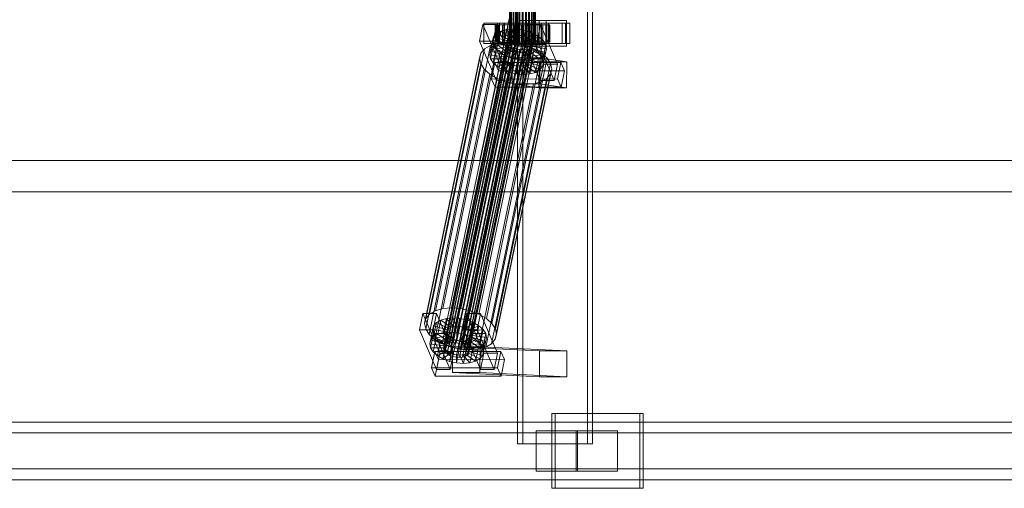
# Model space of a CAD drawing. Header units: millimetres. Extents: x -2233 to 65662, y -50530 to 6847.
# Tile 418 of 656: x 20713 to 21397, y -18456 to -18130. Entities that reach past the tile are written whole.
import ezdxf

# ---------------------------------------------------------------- set-up
doc = ezdxf.new("R2010")
doc.units = ezdxf.units.MM
doc.layers.add('superior_C02', color=7, linetype='Continuous', lineweight=0)

msp = doc.modelspace()

# ---------------------------------------------------------------- linework, layer by layer
at = {"layer": 'superior_C02'}
for p, q in [((21058.851, -17575), (21058.851, -18425)), ((21062.427, -18425), (21062.427, -17575)), ((21107.342, -18425), (21107.342, -17575)), ((21110.918, -17575), (21110.918, -18425)), ((21053.359, -18148), (21053.359, -17852)), ((21053.571, -18148), (21053.571, -17852)), ((21053.761, -18148), (21053.761, -17852)), ((21054.38, -18148), (21054.38, -17852)), ((21054.748, -18148), (21054.748, -17852)), ((21055.733, -18148), (21055.733, -17852)), ((21056.253, -18148), (21056.253, -17852)), ((21057.537, -18148), (21057.537, -17852)), ((21058.174, -18148), (21058.174, -17852)), ((21059.669, -18148), (21059.669, -17852)), ((21060.379, -18148), (21060.379, -17852)), ((21061.984, -18148), (21061.984, -17852)), ((21062.719, -18148), (21062.719, -17852)), ((21064.324, -18148), (21064.324, -17852)), ((21065.034, -18148), (21065.034, -17852)), ((21066.53, -18148), (21066.53, -17852)), ((21067.166, -18148), (21067.166, -17852)), ((21068.451, -18148), (21068.451, -17852)), ((21068.97, -18148), (21068.97, -17852)), ((21069.956, -18148), (21069.956, -17852)), ((21070.323, -18148), (21070.323, -17852)), ((21070.943, -17852), (21070.943, -18148)), ((21071.133, -18148), (21071.133, -17852)), ((21071.344, -18148), (21071.344, -17852)), ((21053.003, -18130), (21032.6, -18228.298)), ((21034.379, -18228.298), (21054.781, -18130)), ((21078.752, -18131), (21059.661, -18131)), ((21059.661, -18131), (21059.661, -18149)), ((21073.849, -18131), (21059.661, -18131)), ((21073.849, -18149), (21073.849, -18131)), ((21073.849, -18131), (21092.94, -18131)), ((21078.752, -18149), (21078.752, -18131)), ((21078.752, -18131), (21092.94, -18131)), ((21092.94, -18131), (21092.94, -18149)), ((21034.763, -18133.859), (21032.382, -18145.327)), ((21044.308, -18133.847), (21034.763, -18133.859)), ((21046.513, -18161.391), (21034.763, -18133.859)), ((21044.997, -18133), (21035.451, -18133)), ((21035.451, -18133), (21035.451, -18147)), ((21049.758, -18133), (21035.451, -18133)), ((21041.928, -18145.315), (21044.308, -18133.847)), ((21043.814, -18134), (21043.368, -18134)), ((21043.368, -18134), (21053.359, -18134)), ((21043.368, -18146), (21043.368, -18134)), ((21043.368, -18134), (21044.215, -18134)), ((21045.523, -18134), (21043.814, -18134)), ((21043.814, -18134), (21053.571, -18134)), ((21043.814, -18146), (21043.814, -18134)), ((21047.172, -18138.419), (21044.155, -18140.156)), ((21044.215, -18134), (21053.761, -18134)), ((21044.215, -18146), (21044.215, -18134)), ((21044.215, -18134), (21046.299, -18134)), ((21044.308, -18133.847), (21056.059, -18161.379)), ((21044.997, -18147), (21044.997, -18133)), ((21044.997, -18133), (21059.303, -18133)), ((21045.132, -18148.249), (21047.172, -18138.419)), ((21048.379, -18134), (21045.523, -18134)), ((21045.523, -18134), (21054.38, -18134)), ((21045.523, -18146), (21045.523, -18134)), ((21092.116, -18133), (21046.298, -18133)), ((21046.298, -18133), (21046.298, -18147)), ((21049.278, -18133), (21046.298, -18133)), ((21046.299, -18134), (21054.748, -18134)), ((21046.299, -18146), (21046.299, -18134)), ((21046.299, -18134), (21049.477, -18134)), ((21051.082, -18137.325), (21047.172, -18138.419)), ((21047.172, -18138.419), (21054.065, -18143.38)), ((21052.188, -18134), (21048.379, -18134)), ((21048.379, -18134), (21055.733, -18134)), ((21048.379, -18146), (21048.379, -18134)), ((21049.042, -18147.155), (21051.082, -18137.325)), ((21049.278, -18147), (21049.278, -18133)), ((21049.278, -18133), (21095.097, -18133)), ((21049.477, -18134), (21056.253, -18134)), ((21049.477, -18146), (21049.477, -18134)), ((21049.477, -18134), (21053.532, -18134)), ((21049.758, -18147), (21049.758, -18133)), ((21049.758, -18133), (21059.303, -18133)), ((21055.617, -18136.948), (21051.082, -18137.325)), ((21051.082, -18137.325), (21055.917, -18142.862)), ((21056.689, -18134), (21052.188, -18134)), ((21052.188, -18134), (21057.537, -18134)), ((21052.188, -18146), (21052.188, -18134)), ((21053.359, -18134), (21053.571, -18134)), ((21053.359, -18134), (21053.359, -18146)), ((21053.761, -18134), (21053.359, -18134)), ((21053.532, -18134), (21058.174, -18134)), ((21053.532, -18146), (21053.532, -18134)), ((21053.532, -18134), (21058.188, -18134)), ((21053.571, -18134), (21054.38, -18134)), ((21053.571, -18134), (21053.571, -18146)), ((21053.577, -18146.777), (21055.617, -18136.948)), ((21053.761, -18134), (21053.761, -18146)), ((21054.748, -18134), (21053.761, -18134)), ((21054.38, -18134), (21055.733, -18134)), ((21054.38, -18134), (21054.38, -18146)), ((21054.748, -18134), (21054.748, -18146)), ((21056.253, -18134), (21054.748, -18134)), ((21060.47, -18137.313), (21055.617, -18136.948)), ((21055.617, -18136.948), (21058.065, -18142.683)), ((21055.733, -18134), (21057.537, -18134)), ((21055.733, -18134), (21055.733, -18146)), ((21056.253, -18134), (21056.253, -18146)), ((21058.174, -18134), (21056.253, -18134)), ((21061.576, -18134), (21056.689, -18134)), ((21056.689, -18134), (21059.669, -18134)), ((21056.689, -18146), (21056.689, -18134)), ((21057.537, -18134), (21059.669, -18134)), ((21057.537, -18134), (21057.537, -18146)), ((21058.174, -18134), (21058.174, -18146)), ((21060.379, -18134), (21058.174, -18134)), ((21058.188, -18134), (21060.379, -18134)), ((21058.188, -18146), (21058.188, -18134)), ((21058.188, -18134), (21063.128, -18134)), ((21058.43, -18147.143), (21060.47, -18137.313)), ((21059.303, -18133), (21059.303, -18147)), ((21059.669, -18134), (21061.984, -18134)), ((21059.669, -18134), (21059.669, -18146)), ((21060.47, -18137.313), (21060.364, -18142.856)), ((21060.379, -18134), (21060.379, -18146)), ((21062.719, -18134), (21060.379, -18134)), ((21065.309, -18138.396), (21060.47, -18137.313)), ((21066.516, -18134), (21061.576, -18134)), ((21061.576, -18134), (21061.984, -18134)), ((21061.576, -18146), (21061.576, -18134)), ((21061.984, -18134), (21064.324, -18134)), ((21061.984, -18134), (21061.984, -18146)), ((21065.309, -18138.396), (21062.656, -18143.369)), ((21063.128, -18134), (21062.719, -18134)), ((21062.719, -18134), (21062.719, -18146)), ((21065.034, -18134), (21062.719, -18134)), ((21065.308, -18133.821), (21062.928, -18145.289)), ((21063.128, -18146), (21063.128, -18134)), ((21063.128, -18134), (21068.015, -18134)), ((21063.269, -18148.226), (21065.309, -18138.396)), ((21066.516, -18134), (21064.324, -18134)), ((21064.324, -18134), (21066.53, -18134)), ((21064.324, -18134), (21064.324, -18146)), ((21068.015, -18134), (21065.034, -18134)), ((21065.034, -18134), (21065.034, -18146)), ((21067.166, -18134), (21065.034, -18134)), ((21074.854, -18133.809), (21065.308, -18133.821)), ((21077.059, -18161.353), (21065.308, -18133.821)), ((21069.804, -18140.123), (21065.309, -18138.396)), ((21075.542, -18133), (21065.997, -18133)), ((21065.997, -18133), (21065.997, -18147)), ((21080.303, -18133), (21065.997, -18133)), ((21071.172, -18134), (21066.516, -18134)), ((21066.516, -18146), (21066.516, -18134)), ((21071.172, -18134), (21066.53, -18134)), ((21066.53, -18134), (21068.451, -18134)), ((21066.53, -18134), (21066.53, -18146)), ((21072.516, -18134), (21067.166, -18134)), ((21067.166, -18134), (21067.166, -18146)), ((21068.97, -18134), (21067.166, -18134)), ((21068.015, -18146), (21068.015, -18134)), ((21068.015, -18134), (21072.516, -18134)), ((21075.227, -18134), (21068.451, -18134)), ((21068.451, -18134), (21069.956, -18134)), ((21068.451, -18134), (21068.451, -18146)), ((21076.324, -18134), (21068.97, -18134)), ((21068.97, -18134), (21068.97, -18146)), ((21070.323, -18134), (21068.97, -18134)), ((21078.405, -18134), (21069.956, -18134)), ((21069.956, -18134), (21070.943, -18134)), ((21069.956, -18134), (21069.956, -18146)), ((21079.181, -18134), (21070.323, -18134)), ((21070.323, -18134), (21070.323, -18146)), ((21071.133, -18134), (21070.323, -18134)), ((21070.943, -18134), (21080.488, -18134)), ((21070.943, -18146), (21070.943, -18134)), ((21070.943, -18134), (21071.344, -18134)), ((21080.89, -18134), (21071.133, -18134)), ((21071.133, -18134), (21071.133, -18146)), ((21071.344, -18134), (21071.133, -18134)), ((21075.227, -18134), (21071.172, -18134)), ((21071.172, -18146), (21071.172, -18134)), ((21081.336, -18134), (21071.344, -18134)), ((21071.344, -18134), (21071.344, -18146)), ((21072.473, -18145.277), (21074.854, -18133.809)), ((21072.516, -18146), (21072.516, -18134)), ((21072.516, -18134), (21076.324, -18134)), ((21074.854, -18133.809), (21086.604, -18161.341)), ((21078.405, -18134), (21075.227, -18134)), ((21075.227, -18146), (21075.227, -18134)), ((21075.542, -18147), (21075.542, -18133)), ((21075.542, -18133), (21089.849, -18133)), ((21076.324, -18146), (21076.324, -18134)), ((21076.324, -18134), (21079.181, -18134)), ((21080.488, -18134), (21078.405, -18134)), ((21078.405, -18146), (21078.405, -18134)), ((21079.181, -18146), (21079.181, -18134)), ((21079.181, -18134), (21080.89, -18134)), ((21080.303, -18147), (21080.303, -18133)), ((21080.303, -18133), (21089.849, -18133)), ((21080.488, -18134), (21080.488, -18146)), ((21081.336, -18134), (21080.488, -18134)), ((21080.89, -18146), (21080.89, -18134)), ((21080.89, -18134), (21081.336, -18134)), ((21081.336, -18146), (21081.336, -18134)), ((21089.849, -18133), (21089.849, -18147)), ((21092.116, -18147), (21092.116, -18133)), ((21092.116, -18133), (21095.097, -18133)), ((21095.097, -18133), (21095.097, -18147)), ((21007.365, -18358.68), (21051.74, -18144.881)), ((21007.692, -18357.434), (21052.067, -18143.635)), ((21008.601, -18356.363), (21052.976, -18142.565)), ((21010.03, -18355.541), (21054.405, -18141.742)), ((21011.882, -18355.022), (21056.257, -18141.224)), ((21014.03, -18354.844), (21058.405, -18141.045)), ((21016.329, -18355.017), (21060.704, -18141.218)), ((21018.621, -18355.53), (21062.996, -18141.731)), ((21020.75, -18356.348), (21065.126, -18142.549)), ((21022.572, -18357.415), (21066.947, -18143.617)), ((21023.961, -18358.659), (21068.337, -18144.861)), ((21032.382, -18145.327), (21041.928, -18145.315)), ((21032.382, -18145.327), (21044.133, -18172.859)), ((21039.506, -18154.877), (21041.546, -18145.047)), ((21040.196, -18152.246), (21042.236, -18142.416)), ((21042.236, -18142.416), (21041.546, -18145.047)), ((21041.546, -18145.047), (21051.4, -18146.52)), ((21041.546, -18145.047), (21042.132, -18147.868)), ((21053.678, -18172.847), (21041.928, -18145.315)), ((21042.115, -18149.985), (21044.155, -18140.156)), ((21044.155, -18140.156), (21042.236, -18142.416)), ((21042.236, -18142.416), (21051.727, -18145.274)), ((21053.359, -18146), (21043.368, -18146)), ((21043.368, -18146), (21043.814, -18146)), ((21044.215, -18146), (21043.368, -18146)), ((21053.571, -18146), (21043.814, -18146)), ((21043.814, -18146), (21045.523, -18146)), ((21044.155, -18140.156), (21052.636, -18144.203)), ((21053.761, -18146), (21044.215, -18146)), ((21046.299, -18146), (21044.215, -18146)), ((21054.38, -18146), (21045.523, -18146)), ((21045.523, -18146), (21048.379, -18146)), ((21054.748, -18146), (21046.299, -18146)), ((21049.477, -18146), (21046.299, -18146)), ((21055.733, -18146), (21048.379, -18146)), ((21048.379, -18146), (21052.188, -18146)), ((21056.253, -18146), (21049.477, -18146)), ((21053.532, -18146), (21049.477, -18146)), ((21051.727, -18145.274), (21049.687, -18155.103)), ((21052.636, -18144.203), (21050.596, -18154.033)), ((21051.4, -18146.52), (21051.727, -18145.274)), ((21051.727, -18145.274), (21052.636, -18144.203)), ((21052.067, -18143.635), (21051.74, -18144.881)), ((21051.74, -18144.881), (21052.018, -18146.218)), ((21054.065, -18143.38), (21052.025, -18153.21)), ((21052.976, -18142.565), (21052.067, -18143.635)), ((21057.537, -18146), (21052.188, -18146)), ((21052.188, -18146), (21056.689, -18146)), ((21052.636, -18144.203), (21054.065, -18143.38)), ((21054.405, -18141.742), (21052.976, -18142.565)), ((21053.571, -18146), (21053.359, -18146)), ((21053.359, -18146), (21053.761, -18146)), ((21058.174, -18146), (21053.532, -18146)), ((21058.188, -18146), (21053.532, -18146)), ((21054.38, -18146), (21053.571, -18146)), ((21053.761, -18146), (21054.748, -18146)), ((21055.917, -18142.862), (21053.877, -18152.692)), ((21054.065, -18143.38), (21055.917, -18142.862)), ((21055.733, -18146), (21054.38, -18146)), ((21056.257, -18141.224), (21054.405, -18141.742)), ((21054.748, -18146), (21056.253, -18146)), ((21057.537, -18146), (21055.733, -18146)), ((21055.917, -18142.862), (21058.065, -18142.683)), ((21058.065, -18142.683), (21056.025, -18152.513)), ((21056.253, -18146), (21058.174, -18146)), ((21058.405, -18141.045), (21056.257, -18141.224)), ((21059.669, -18146), (21056.689, -18146)), ((21056.689, -18146), (21061.576, -18146)), ((21059.669, -18146), (21057.537, -18146)), ((21058.065, -18142.683), (21060.364, -18142.856)), ((21058.174, -18146), (21060.379, -18146)), ((21060.379, -18146), (21058.188, -18146)), ((21063.128, -18146), (21058.188, -18146)), ((21060.364, -18142.856), (21058.324, -18152.686)), ((21060.704, -18141.218), (21058.405, -18141.045)), ((21061.984, -18146), (21059.669, -18146)), ((21060.364, -18142.856), (21062.656, -18143.369)), ((21060.379, -18146), (21062.719, -18146)), ((21062.656, -18143.369), (21060.616, -18153.199)), ((21062.996, -18141.731), (21060.704, -18141.218)), ((21061.984, -18146), (21061.576, -18146)), ((21061.576, -18146), (21066.516, -18146)), ((21064.324, -18146), (21061.984, -18146)), ((21062.656, -18143.369), (21064.785, -18144.188)), ((21062.719, -18146), (21063.128, -18146)), ((21062.719, -18146), (21065.034, -18146)), ((21064.785, -18144.188), (21062.745, -18154.017)), ((21062.928, -18145.289), (21072.473, -18145.277)), ((21062.928, -18145.289), (21074.679, -18172.821)), ((21065.126, -18142.549), (21062.996, -18141.731)), ((21068.015, -18146), (21063.128, -18146)), ((21066.53, -18146), (21064.324, -18146)), ((21064.324, -18146), (21066.516, -18146)), ((21066.607, -18145.255), (21064.567, -18155.085)), ((21069.804, -18140.123), (21064.785, -18144.188)), ((21064.785, -18144.188), (21066.607, -18145.255)), ((21065.034, -18146), (21068.015, -18146)), ((21065.034, -18146), (21067.166, -18146)), ((21066.947, -18143.617), (21065.126, -18142.549)), ((21066.516, -18146), (21071.172, -18146)), ((21068.451, -18146), (21066.53, -18146)), ((21066.53, -18146), (21071.172, -18146)), ((21073.65, -18142.377), (21066.607, -18145.255)), ((21066.607, -18145.255), (21067.997, -18146.499)), ((21068.337, -18144.861), (21066.947, -18143.617)), ((21067.166, -18146), (21072.516, -18146)), ((21067.166, -18146), (21068.97, -18146)), ((21067.764, -18149.953), (21069.804, -18140.123)), ((21076.583, -18145.003), (21067.997, -18146.499)), ((21072.516, -18146), (21068.015, -18146)), ((21069.2, -18146.196), (21068.337, -18144.861)), ((21069.956, -18146), (21068.451, -18146)), ((21068.451, -18146), (21075.227, -18146)), ((21068.97, -18146), (21076.324, -18146)), ((21068.97, -18146), (21070.323, -18146)), ((21073.65, -18142.377), (21069.804, -18140.123)), ((21070.943, -18146), (21069.956, -18146)), ((21069.956, -18146), (21078.405, -18146)), ((21070.323, -18146), (21079.181, -18146)), ((21070.323, -18146), (21071.133, -18146)), ((21080.488, -18146), (21070.943, -18146)), ((21071.344, -18146), (21070.943, -18146)), ((21071.133, -18146), (21080.89, -18146)), ((21071.133, -18146), (21071.344, -18146)), ((21071.172, -18146), (21075.227, -18146)), ((21071.344, -18146), (21081.336, -18146)), ((21071.609, -18152.207), (21073.65, -18142.377)), ((21084.224, -18172.809), (21072.473, -18145.277)), ((21076.324, -18146), (21072.516, -18146)), ((21076.583, -18145.003), (21073.65, -18142.377)), ((21074.543, -18154.833), (21076.583, -18145.003)), ((21075.227, -18146), (21078.405, -18146)), ((21079.181, -18146), (21076.324, -18146)), ((21078.405, -18147.823), (21076.583, -18145.003)), ((21078.405, -18146), (21080.488, -18146)), ((21080.89, -18146), (21079.181, -18146)), ((21080.488, -18146), (21081.336, -18146)), ((21081.336, -18146), (21080.89, -18146)), ((20997.753, -18334.981), (21036.007, -18150.672)), ((21001.786, -18332.659), (21040.041, -18148.35)), ((21007.012, -18331.197), (21045.267, -18146.887)), ((21007.642, -18360.017), (21052.018, -18146.218)), ((21008.505, -18361.352), (21052.881, -18147.554)), ((21009.895, -18362.596), (21054.27, -18148.798)), ((21011.716, -18363.664), (21056.092, -18149.865)), ((21013.076, -18330.692), (21051.33, -18146.383)), ((21013.846, -18364.482), (21058.221, -18150.683)), ((21016.138, -18364.995), (21060.513, -18151.196)), ((21018.436, -18365.168), (21062.812, -18151.369)), ((21019.563, -18331.181), (21057.817, -18146.872)), ((21020.585, -18364.989), (21064.96, -18151.191)), ((21022.437, -18364.471), (21066.812, -18150.672)), ((21023.866, -18363.648), (21068.241, -18149.85)), ((21024.775, -18362.578), (21069.15, -18148.779)), ((21069.2, -18146.196), (21024.824, -18359.995)), ((21025.102, -18361.332), (21069.477, -18147.533)), ((21026.031, -18332.629), (21064.286, -18148.32)), ((21032.041, -18334.938), (21070.296, -18150.629)), ((21036.007, -18150.672), (21033.442, -18153.694)), ((21035.451, -18147), (21044.997, -18147)), ((21035.451, -18147), (21049.758, -18147)), ((21040.041, -18148.35), (21036.007, -18150.672)), ((21039.506, -18154.877), (21040.196, -18152.246)), ((21045.267, -18146.887), (21040.041, -18148.35)), ((21040.092, -18157.698), (21042.132, -18147.868)), ((21040.196, -18152.246), (21042.115, -18149.985)), ((21049.687, -18155.103), (21040.196, -18152.246)), ((21041.914, -18160.518), (21043.954, -18150.688)), ((21042.115, -18149.985), (21045.132, -18148.249)), ((21050.596, -18154.033), (21042.115, -18149.985)), ((21042.132, -18147.868), (21051.678, -18147.856)), ((21042.132, -18147.868), (21043.954, -18150.688)), ((21043.954, -18150.688), (21052.541, -18149.192)), ((21043.954, -18150.688), (21046.888, -18153.314)), ((21059.303, -18147), (21044.997, -18147)), ((21045.132, -18148.249), (21049.042, -18147.155)), ((21052.025, -18153.21), (21045.132, -18148.249)), ((21051.33, -18146.383), (21045.267, -18146.887)), ((21046.298, -18147), (21092.116, -18147)), ((21046.298, -18147), (21049.278, -18147)), ((21046.888, -18153.314), (21053.93, -18150.436)), ((21049.042, -18147.155), (21053.577, -18146.777)), ((21053.877, -18152.692), (21049.042, -18147.155)), ((21095.097, -18147), (21049.278, -18147)), ((21051.4, -18146.52), (21049.36, -18156.35)), ((21051.678, -18147.856), (21049.637, -18157.686)), ((21059.303, -18147), (21049.758, -18147)), ((21052.541, -18149.192), (21050.5, -18159.022)), ((21050.733, -18155.567), (21055.752, -18151.503)), ((21057.817, -18146.872), (21051.33, -18146.383)), ((21051.678, -18147.856), (21051.4, -18146.52)), ((21052.541, -18149.192), (21051.678, -18147.856)), ((21053.93, -18150.436), (21051.89, -18160.266)), ((21052.018, -18146.218), (21052.881, -18147.554)), ((21053.877, -18152.692), (21052.025, -18153.21)), ((21053.93, -18150.436), (21052.541, -18149.192)), ((21052.881, -18147.554), (21054.27, -18148.798)), ((21053.761, -18148), (21053.359, -18148)), ((21053.359, -18148), (21053.571, -18148)), ((21053.571, -18148), (21054.38, -18148)), ((21056.025, -18152.513), (21053.577, -18146.777)), ((21053.577, -18146.777), (21058.43, -18147.143)), ((21055.752, -18151.503), (21053.712, -18161.333)), ((21054.748, -18148), (21053.761, -18148)), ((21056.025, -18152.513), (21053.877, -18152.692)), ((21055.752, -18151.503), (21053.93, -18150.436)), ((21054.27, -18148.798), (21056.092, -18149.865)), ((21054.38, -18148), (21055.733, -18148)), ((21056.253, -18148), (21054.748, -18148)), ((21055.229, -18157.295), (21057.881, -18152.321)), ((21055.733, -18148), (21057.537, -18148)), ((21057.881, -18152.321), (21055.752, -18151.503)), ((21057.881, -18152.321), (21055.841, -18162.151)), ((21058.324, -18152.686), (21056.025, -18152.513)), ((21056.092, -18149.865), (21058.221, -18150.683)), ((21058.174, -18148), (21056.253, -18148)), ((21057.537, -18148), (21059.669, -18148)), ((21064.286, -18148.32), (21057.817, -18146.872)), ((21060.173, -18152.835), (21057.881, -18152.321)), ((21060.173, -18152.835), (21058.133, -18162.664)), ((21060.379, -18148), (21058.174, -18148)), ((21058.221, -18150.683), (21060.513, -18151.196)), ((21058.324, -18152.686), (21058.43, -18147.143)), ((21060.616, -18153.199), (21058.324, -18152.686)), ((21058.43, -18147.143), (21063.269, -18148.226)), ((21059.661, -18149), (21078.752, -18149)), ((21073.849, -18149), (21059.661, -18149)), ((21059.669, -18148), (21061.984, -18148)), ((21060.067, -18158.378), (21060.173, -18152.835)), ((21062.472, -18153.008), (21060.173, -18152.835)), ((21062.719, -18148), (21060.379, -18148)), ((21060.513, -18151.196), (21062.812, -18151.369)), ((21060.616, -18153.199), (21063.269, -18148.226)), ((21061.984, -18148), (21064.324, -18148)), ((21064.62, -18152.829), (21062.472, -18153.008)), ((21064.62, -18152.829), (21062.58, -18162.659)), ((21065.034, -18148), (21062.719, -18148)), ((21062.745, -18154.017), (21067.764, -18149.953)), ((21062.812, -18151.369), (21064.96, -18151.191)), ((21063.269, -18148.226), (21067.764, -18149.953)), ((21070.296, -18150.629), (21064.286, -18148.32)), ((21064.324, -18148), (21066.53, -18148)), ((21066.472, -18152.311), (21064.432, -18162.14)), ((21064.567, -18155.085), (21071.609, -18152.207)), ((21066.472, -18152.311), (21064.62, -18152.829)), ((21069.456, -18158.366), (21064.62, -18152.829)), ((21064.96, -18151.191), (21066.812, -18150.672)), ((21067.166, -18148), (21065.034, -18148)), ((21067.901, -18151.488), (21065.861, -18161.318)), ((21067.997, -18146.499), (21065.956, -18156.329)), ((21065.997, -18147), (21075.542, -18147)), ((21065.997, -18147), (21080.303, -18147)), ((21067.901, -18151.488), (21066.472, -18152.311)), ((21073.365, -18157.272), (21066.472, -18152.311)), ((21066.53, -18148), (21068.451, -18148)), ((21068.81, -18150.417), (21066.77, -18160.247)), ((21066.812, -18150.672), (21068.241, -18149.85)), ((21066.819, -18157.665), (21068.86, -18147.835)), ((21069.137, -18149.171), (21067.097, -18159.001)), ((21068.97, -18148), (21067.166, -18148)), ((21067.764, -18149.953), (21071.609, -18152.207)), ((21068.81, -18150.417), (21067.901, -18151.488)), ((21076.382, -18155.535), (21067.901, -18151.488)), ((21067.997, -18146.499), (21068.86, -18147.835)), ((21068.241, -18149.85), (21069.15, -18148.779)), ((21068.451, -18148), (21069.956, -18148)), ((21069.137, -18149.171), (21068.81, -18150.417)), ((21078.301, -18153.275), (21068.81, -18150.417)), ((21068.86, -18147.835), (21078.405, -18147.823)), ((21068.86, -18147.835), (21069.137, -18149.171)), ((21070.323, -18148), (21068.97, -18148)), ((21078.991, -18150.644), (21069.137, -18149.171)), ((21069.15, -18148.779), (21069.477, -18147.533)), ((21069.477, -18147.533), (21069.2, -18146.196)), ((21069.956, -18148), (21070.943, -18148)), ((21075.437, -18153.641), (21070.296, -18150.629)), ((21071.133, -18148), (21070.323, -18148)), ((21070.943, -18148), (21071.344, -18148)), ((21071.344, -18148), (21071.133, -18148)), ((21071.609, -18152.207), (21074.543, -18154.833)), ((21092.94, -18149), (21073.849, -18149)), ((21089.849, -18147), (21075.542, -18147)), ((21078.405, -18147.823), (21076.365, -18157.653)), ((21076.951, -18160.474), (21078.991, -18150.644)), ((21078.301, -18153.275), (21078.991, -18150.644)), ((21078.991, -18150.644), (21078.405, -18147.823)), ((21092.94, -18149), (21078.752, -18149)), ((21089.849, -18147), (21080.303, -18147)), ((21095.097, -18147), (21092.116, -18147)), ((20994.265, -18341.52), (21032.52, -18157.211)), ((20995.187, -18338.003), (21033.442, -18153.694)), ((21033.442, -18153.694), (21032.52, -18157.211)), ((21032.52, -18157.211), (21033.303, -18160.982)), ((21037.182, -18337.95), (21075.437, -18153.641)), ((21049.36, -18156.35), (21039.506, -18154.877)), ((21040.092, -18157.698), (21039.506, -18154.877)), ((21049.637, -18157.686), (21040.092, -18157.698)), ((21041.914, -18160.518), (21040.092, -18157.698)), ((21041.104, -18341.461), (21079.358, -18157.152)), ((21050.5, -18159.022), (21041.914, -18160.518)), ((21044.847, -18163.144), (21046.888, -18153.314)), ((21046.888, -18153.314), (21050.733, -18155.567)), ((21048.693, -18165.397), (21050.733, -18155.567)), ((21049.687, -18155.103), (21049.36, -18156.35)), ((21049.36, -18156.35), (21049.637, -18157.686)), ((21049.637, -18157.686), (21050.5, -18159.022)), ((21050.596, -18154.033), (21049.687, -18155.103)), ((21050.5, -18159.022), (21051.89, -18160.266)), ((21052.025, -18153.21), (21050.596, -18154.033)), ((21050.733, -18155.567), (21055.229, -18157.295)), ((21053.188, -18167.125), (21055.229, -18157.295)), ((21055.458, -18156.962), (21055.21, -18174.943)), ((21055.229, -18157.295), (21060.067, -18158.378)), ((21074.548, -18156.962), (21055.458, -18156.962)), ((21073.966, -18159.83), (21055.458, -18156.962)), ((21058.027, -18168.208), (21060.067, -18158.378)), ((21060.067, -18158.378), (21064.92, -18158.743)), ((21062.472, -18153.008), (21060.432, -18162.837)), ((21062.745, -18154.017), (21060.616, -18153.199)), ((21064.92, -18158.743), (21062.472, -18153.008)), ((21064.567, -18155.085), (21062.745, -18154.017)), ((21062.88, -18168.573), (21064.92, -18158.743)), ((21065.956, -18156.329), (21064.567, -18155.085)), ((21064.92, -18158.743), (21069.456, -18158.366)), ((21065.956, -18156.329), (21074.543, -18154.833)), ((21066.819, -18157.665), (21065.956, -18156.329)), ((21066.77, -18160.247), (21067.097, -18159.001)), ((21076.365, -18157.653), (21066.819, -18157.665)), ((21067.097, -18159.001), (21066.819, -18157.665)), ((21067.097, -18159.001), (21076.951, -18160.474)), ((21067.415, -18168.196), (21069.456, -18158.366)), ((21069.456, -18158.366), (21073.365, -18157.272)), ((21071.325, -18167.102), (21073.365, -18157.272)), ((21073.365, -18157.272), (21076.382, -18155.535)), ((21074.301, -18174.943), (21074.548, -18156.962)), ((21074.342, -18165.365), (21076.382, -18155.535)), ((21074.543, -18154.833), (21076.365, -18157.653)), ((21074.548, -18156.962), (21093.057, -18159.83)), ((21079.358, -18157.152), (21075.437, -18153.641)), ((21076.261, -18163.105), (21078.301, -18153.275)), ((21076.365, -18157.653), (21076.951, -18160.474)), ((21076.382, -18155.535), (21078.301, -18153.275)), ((21081.794, -18160.922), (21079.358, -18157.152)), ((20995.048, -18345.291), (21033.303, -18160.982)), ((20997.484, -18349.061), (21035.738, -18164.752)), ((21033.303, -18160.982), (21035.738, -18164.752)), ((21035.738, -18164.752), (21039.66, -18168.263)), ((21043.16, -18160.247), (21040.78, -18171.715)), ((21044.847, -18163.144), (21041.914, -18160.518)), ((21088.978, -18160.19), (21043.16, -18160.247)), ((21045.608, -18165.983), (21043.16, -18160.247)), ((21043.228, -18177.451), (21045.608, -18165.983)), ((21081.794, -18160.922), (21043.539, -18345.231)), ((21044.133, -18172.859), (21046.513, -18161.391)), ((21044.322, -18349.002), (21082.577, -18164.693)), ((21051.89, -18160.266), (21044.847, -18163.144)), ((21048.693, -18165.397), (21044.847, -18163.144)), ((21045.608, -18165.983), (21091.426, -18165.926)), ((21046.513, -18161.391), (21056.059, -18161.379)), ((21053.712, -18161.333), (21048.693, -18165.397)), ((21053.188, -18167.125), (21048.693, -18165.397)), ((21051.89, -18160.266), (21053.712, -18161.333)), ((21055.841, -18162.151), (21053.188, -18167.125)), ((21056.059, -18161.379), (21053.678, -18172.847)), ((21053.712, -18161.333), (21055.841, -18162.151)), ((21055.841, -18162.151), (21058.133, -18162.664)), ((21058.133, -18162.664), (21058.027, -18168.208)), ((21058.133, -18162.664), (21060.432, -18162.837)), ((21060.432, -18162.837), (21062.58, -18162.659)), ((21060.432, -18162.837), (21062.88, -18168.573)), ((21062.58, -18162.659), (21064.432, -18162.14)), ((21062.58, -18162.659), (21067.415, -18168.196)), ((21064.432, -18162.14), (21065.861, -18161.318)), ((21064.432, -18162.14), (21071.325, -18167.102)), ((21065.861, -18161.318), (21066.77, -18160.247)), ((21065.861, -18161.318), (21074.342, -18165.365)), ((21066.77, -18160.247), (21076.261, -18163.105)), ((21074.342, -18165.365), (21071.325, -18167.102)), ((21073.719, -18177.811), (21073.966, -18159.83)), ((21073.966, -18159.83), (21093.057, -18159.83)), ((21076.261, -18163.105), (21074.342, -18165.365)), ((21074.679, -18172.821), (21077.059, -18161.353)), ((21076.951, -18160.474), (21076.261, -18163.105)), ((21077.059, -18161.353), (21086.604, -18161.341)), ((21081.655, -18168.21), (21082.577, -18164.693)), ((21082.577, -18164.693), (21081.794, -18160.922)), ((21086.604, -18161.341), (21084.224, -18172.809)), ((21086.598, -18171.658), (21088.978, -18160.19)), ((21088.978, -18160.19), (21091.426, -18165.926)), ((21091.426, -18165.926), (21089.046, -18177.394)), ((21093.057, -18159.83), (21092.81, -18177.811)), ((21001.405, -18352.572), (21039.66, -18168.263)), ((21006.546, -18355.584), (21044.801, -18171.275)), ((21039.66, -18168.263), (21044.801, -18171.275)), ((21040.78, -18171.715), (21086.598, -18171.658)), ((21040.78, -18171.715), (21043.228, -18177.451)), ((21040.835, -18355.541), (21079.089, -18171.232)), ((21043.4, -18352.519), (21081.655, -18168.21)), ((21053.678, -18172.847), (21044.133, -18172.859)), ((21044.801, -18171.275), (21050.811, -18173.584)), ((21058.027, -18168.208), (21053.188, -18167.125)), ((21062.88, -18168.573), (21058.027, -18168.208)), ((21067.415, -18168.196), (21062.88, -18168.573)), ((21071.325, -18167.102), (21067.415, -18168.196)), ((21084.224, -18172.809), (21074.679, -18172.821)), ((21075.056, -18173.554), (21079.089, -18171.232)), ((21079.089, -18171.232), (21081.655, -18168.21)), ((21089.046, -18177.394), (21086.598, -18171.658)), ((21012.556, -18357.893), (21050.811, -18173.584)), ((21019.025, -18359.341), (21057.279, -18175.032)), ((21025.512, -18359.83), (21063.766, -18175.521)), ((21031.575, -18359.326), (21069.83, -18175.016)), ((21036.801, -18357.863), (21075.056, -18173.554)), ((21089.046, -18177.394), (21043.228, -18177.451)), ((21050.811, -18173.584), (21057.279, -18175.032)), ((21055.21, -18174.943), (21074.301, -18174.943)), ((21073.719, -18177.811), (21055.21, -18174.943)), ((21057.279, -18175.032), (21063.766, -18175.521)), ((21063.766, -18175.521), (21069.83, -18175.016)), ((21069.83, -18175.016), (21075.056, -18173.554)), ((21092.81, -18177.811), (21073.719, -18177.811)), ((21092.81, -18177.811), (21074.301, -18174.943)), ((21032.6, -18228.298), (20096.643, -18228.298)), ((20098.422, -18228.298), (21034.379, -18228.298)), ((21032.6, -18228.298), (21034.379, -18228.298)), ((21968.557, -18228.298), (21032.6, -18228.298)), ((21034.379, -18228.298), (21970.336, -18228.298)), ((24634.01, -18250), (15575.415, -18250)), ((15576.913, -18250), (24635.508, -18250)), ((21007.012, -18331.197), (21013.076, -18330.692)), ((21013.076, -18330.692), (21019.563, -18331.181)), ((20993.108, -18334.551), (20990.727, -18346.02)), ((21002.653, -18334.539), (20993.108, -18334.551)), ((21004.858, -18362.083), (20993.108, -18334.551)), ((20995.187, -18338.003), (20997.753, -18334.981)), ((20997.753, -18334.981), (21001.786, -18332.659)), ((21000.273, -18346.008), (21002.653, -18334.539)), ((21001.786, -18332.659), (21007.012, -18331.197)), ((21002.653, -18334.539), (21014.404, -18362.071)), ((21019.563, -18331.181), (21026.031, -18332.629)), ((21023.653, -18334.513), (21021.273, -18345.981)), ((21033.199, -18334.501), (21023.653, -18334.513)), ((21035.404, -18362.045), (21023.653, -18334.513)), ((21026.031, -18332.629), (21032.041, -18334.938)), ((21030.818, -18345.969), (21033.199, -18334.501)), ((21032.041, -18334.938), (21037.182, -18337.95)), ((21033.199, -18334.501), (21044.949, -18362.033)), ((20994.265, -18341.52), (20995.187, -18338.003)), ((20995.048, -18345.291), (20994.265, -18341.52)), ((20998.541, -18352.938), (21000.581, -18343.108)), ((21000.581, -18343.108), (20999.891, -18345.739)), ((21000.46, -18350.678), (21002.5, -18340.848)), ((21002.5, -18340.848), (21000.581, -18343.108)), ((21000.581, -18343.108), (21010.072, -18345.966)), ((21005.517, -18339.111), (21002.5, -18340.848)), ((21002.5, -18340.848), (21010.981, -18344.895)), ((21003.477, -18348.941), (21005.517, -18339.111)), ((21009.427, -18338.017), (21005.517, -18339.111)), ((21005.517, -18339.111), (21012.41, -18344.073)), ((21007.386, -18347.847), (21009.427, -18338.017)), ((21013.962, -18337.64), (21009.427, -18338.017)), ((21009.427, -18338.017), (21014.262, -18343.554)), ((21012.41, -18344.073), (21010.37, -18353.902)), ((21010.981, -18344.895), (21012.41, -18344.073)), ((21011.922, -18347.47), (21013.962, -18337.64)), ((21014.262, -18343.554), (21012.222, -18353.384)), ((21012.41, -18344.073), (21014.262, -18343.554)), ((21018.815, -18338.005), (21013.962, -18337.64)), ((21013.962, -18337.64), (21016.41, -18343.376)), ((21014.262, -18343.554), (21016.41, -18343.376)), ((21016.41, -18343.376), (21014.37, -18353.205)), ((21016.41, -18343.376), (21018.709, -18343.549)), ((21018.709, -18343.549), (21016.669, -18353.378)), ((21016.775, -18347.835), (21018.815, -18338.005)), ((21018.815, -18338.005), (21018.709, -18343.549)), ((21018.709, -18343.549), (21021.001, -18344.062)), ((21023.654, -18339.088), (21018.815, -18338.005)), ((21021.001, -18344.062), (21018.961, -18353.892)), ((21023.654, -18339.088), (21021.001, -18344.062)), ((21021.001, -18344.062), (21023.13, -18344.88)), ((21021.613, -18348.918), (21023.654, -18339.088)), ((21028.149, -18340.816), (21023.13, -18344.88)), ((21028.149, -18340.816), (21023.654, -18339.088)), ((21031.995, -18343.069), (21024.952, -18345.947)), ((21026.109, -18350.645), (21028.149, -18340.816)), ((21031.995, -18343.069), (21028.149, -18340.816)), ((21029.954, -18352.899), (21031.995, -18343.069)), ((21034.928, -18345.695), (21031.995, -18343.069)), ((21037.182, -18337.95), (21041.104, -18341.461)), ((21041.104, -18341.461), (21043.539, -18345.231)), ((20990.727, -18346.02), (21000.273, -18346.008)), ((20990.727, -18346.02), (21002.478, -18373.551)), ((20997.484, -18349.061), (20995.048, -18345.291)), ((21001.405, -18352.572), (20997.484, -18349.061)), ((20997.851, -18355.569), (20999.891, -18345.739)), ((20998.437, -18358.39), (21000.477, -18348.56)), ((20998.541, -18352.938), (21000.46, -18350.678)), ((20999.891, -18345.739), (21009.745, -18347.212)), ((20999.891, -18345.739), (21000.477, -18348.56)), ((21012.023, -18373.539), (21000.273, -18346.008)), ((21000.46, -18350.678), (21003.477, -18348.941)), ((21008.941, -18354.725), (21000.46, -18350.678)), ((21000.477, -18348.56), (21010.023, -18348.548)), ((21000.477, -18348.56), (21002.299, -18351.38)), ((21002.299, -18351.38), (21010.886, -18349.884)), ((21003.477, -18348.941), (21007.386, -18347.847)), ((21010.37, -18353.902), (21003.477, -18348.941)), ((21005.233, -18354.006), (21012.275, -18351.128)), ((21007.386, -18347.847), (21011.922, -18347.47)), ((21012.222, -18353.384), (21007.386, -18347.847)), ((21009.745, -18347.212), (21007.705, -18357.042)), ((21010.023, -18348.548), (21007.982, -18358.378)), ((21010.072, -18345.966), (21008.032, -18355.796)), ((21010.886, -18349.884), (21008.845, -18359.714)), ((21010.981, -18344.895), (21008.941, -18354.725)), ((21009.745, -18347.212), (21010.072, -18345.966)), ((21010.023, -18348.548), (21009.745, -18347.212)), ((21010.886, -18349.884), (21010.023, -18348.548)), ((21010.072, -18345.966), (21010.981, -18344.895)), ((21012.275, -18351.128), (21010.235, -18360.958)), ((21012.275, -18351.128), (21010.886, -18349.884)), ((21014.37, -18353.205), (21011.922, -18347.47)), ((21011.922, -18347.47), (21016.775, -18347.835)), ((21014.097, -18352.196), (21012.275, -18351.128)), ((21016.669, -18353.378), (21016.775, -18347.835)), ((21016.775, -18347.835), (21021.613, -18348.918)), ((21018.961, -18353.892), (21021.613, -18348.918)), ((21023.13, -18344.88), (21021.09, -18354.71)), ((21021.09, -18354.71), (21026.109, -18350.645)), ((21021.273, -18345.981), (21030.818, -18345.969)), ((21021.273, -18345.981), (21033.023, -18373.513)), ((21021.613, -18348.918), (21026.109, -18350.645)), ((21024.952, -18345.947), (21022.912, -18355.777)), ((21023.13, -18344.88), (21024.952, -18345.947)), ((21026.342, -18347.191), (21024.301, -18357.021)), ((21024.952, -18345.947), (21026.342, -18347.191)), ((21027.155, -18351.109), (21025.115, -18360.939)), ((21025.164, -18358.357), (21027.204, -18348.527)), ((21027.482, -18349.863), (21025.442, -18359.693)), ((21026.109, -18350.645), (21029.954, -18352.899)), ((21027.155, -18351.109), (21026.246, -18352.18)), ((21034.928, -18345.695), (21026.342, -18347.191)), ((21026.342, -18347.191), (21027.204, -18348.527)), ((21027.482, -18349.863), (21027.155, -18351.109)), ((21036.646, -18353.967), (21027.155, -18351.109)), ((21027.204, -18348.527), (21036.75, -18348.515)), ((21027.204, -18348.527), (21027.482, -18349.863)), ((21037.336, -18351.336), (21027.482, -18349.863)), ((21042.569, -18373.501), (21030.818, -18345.969)), ((21032.888, -18355.525), (21034.928, -18345.695)), ((21036.75, -18348.515), (21034.71, -18358.345)), ((21036.75, -18348.515), (21034.928, -18345.695)), ((21037.336, -18351.336), (21036.75, -18348.515)), ((21044.322, -18349.002), (21043.4, -18352.519)), ((21043.539, -18345.231), (21044.322, -18349.002)), ((20997.851, -18355.569), (20998.541, -18352.938)), ((21007.705, -18357.042), (20997.851, -18355.569)), ((20998.437, -18358.39), (20997.851, -18355.569)), ((21008.032, -18355.796), (20998.541, -18352.938)), ((21000.259, -18361.21), (21002.299, -18351.38)), ((21006.546, -18355.584), (21001.405, -18352.572)), ((21002.299, -18351.38), (21005.233, -18354.006)), ((21003.192, -18363.836), (21005.233, -18354.006)), ((21005.233, -18354.006), (21009.078, -18356.26)), ((21012.556, -18357.893), (21006.546, -18355.584)), ((21007.038, -18366.09), (21009.078, -18356.26)), ((21007.365, -18358.68), (21007.692, -18357.434)), ((21007.692, -18357.434), (21008.601, -18356.363)), ((21008.032, -18355.796), (21007.705, -18357.042)), ((21007.705, -18357.042), (21007.982, -18358.378)), ((21008.941, -18354.725), (21008.032, -18355.796)), ((21008.601, -18356.363), (21010.03, -18355.541)), ((21010.37, -18353.902), (21008.941, -18354.725)), ((21009.078, -18356.26), (21014.097, -18352.196)), ((21009.078, -18356.26), (21013.573, -18357.987)), ((21010.03, -18355.541), (21011.882, -18355.022)), ((21012.222, -18353.384), (21010.37, -18353.902)), ((21011.533, -18367.817), (21013.573, -18357.987)), ((21011.882, -18355.022), (21014.03, -18354.844)), ((21014.097, -18352.196), (21012.056, -18362.025)), ((21014.37, -18353.205), (21012.222, -18353.384)), ((21019.025, -18359.341), (21012.556, -18357.893)), ((21013.573, -18357.987), (21016.226, -18353.014)), ((21013.573, -18357.987), (21018.412, -18359.07)), ((21013.716, -18357.646), (21013.64, -18375.644)), ((21032.807, -18357.646), (21013.716, -18357.646)), ((21074.109, -18360.514), (21013.716, -18357.646)), ((21014.03, -18354.844), (21016.329, -18355.017)), ((21016.226, -18353.014), (21014.097, -18352.196)), ((21016.226, -18353.014), (21014.186, -18362.843)), ((21016.669, -18353.378), (21014.37, -18353.205)), ((21018.518, -18353.527), (21016.226, -18353.014)), ((21016.329, -18355.017), (21018.621, -18355.53)), ((21018.518, -18353.527), (21016.478, -18363.357)), ((21018.961, -18353.892), (21016.669, -18353.378)), ((21018.412, -18359.07), (21018.518, -18353.527)), ((21020.817, -18353.7), (21018.518, -18353.527)), ((21018.621, -18355.53), (21020.75, -18356.348)), ((21020.817, -18353.7), (21018.777, -18363.53)), ((21021.09, -18354.71), (21018.961, -18353.892)), ((21020.75, -18356.348), (21022.572, -18357.415)), ((21022.965, -18353.521), (21020.817, -18353.7)), ((21023.265, -18359.436), (21020.817, -18353.7)), ((21022.965, -18353.521), (21020.925, -18363.351)), ((21022.912, -18355.777), (21021.09, -18354.71)), ((21022.572, -18357.415), (21023.961, -18358.659)), ((21024.817, -18353.003), (21022.777, -18362.833)), ((21022.912, -18355.777), (21029.954, -18352.899)), ((21024.301, -18357.021), (21022.912, -18355.777)), ((21024.817, -18353.003), (21022.965, -18353.521)), ((21027.8, -18359.058), (21022.965, -18353.521)), ((21026.246, -18352.18), (21024.206, -18362.01)), ((21024.301, -18357.021), (21032.888, -18355.525)), ((21025.164, -18358.357), (21024.301, -18357.021)), ((21026.246, -18352.18), (21024.817, -18353.003)), ((21031.71, -18357.964), (21024.817, -18353.003)), ((21034.727, -18356.228), (21026.246, -18352.18)), ((21027.8, -18359.058), (21031.71, -18357.964)), ((21029.67, -18367.794), (21031.71, -18357.964)), ((21029.954, -18352.899), (21032.888, -18355.525)), ((21036.801, -18357.863), (21031.575, -18359.326)), ((21031.71, -18357.964), (21034.727, -18356.228)), ((21032.687, -18366.057), (21034.727, -18356.228)), ((21032.731, -18375.644), (21032.807, -18357.646)), ((21032.807, -18357.646), (21093.2, -18360.514)), ((21032.888, -18355.525), (21034.71, -18358.345)), ((21034.606, -18363.797), (21036.646, -18353.967)), ((21034.727, -18356.228), (21036.646, -18353.967)), ((21035.296, -18361.166), (21037.336, -18351.336)), ((21036.646, -18353.967), (21037.336, -18351.336)), ((21040.835, -18355.541), (21036.801, -18357.863)), ((21043.4, -18352.519), (21040.835, -18355.541)), ((21007.982, -18358.378), (20998.437, -18358.39)), ((21000.259, -18361.21), (20998.437, -18358.39)), ((21001.505, -18360.939), (20999.125, -18372.408)), ((21008.845, -18359.714), (21000.259, -18361.21)), ((21003.192, -18363.836), (21000.259, -18361.21)), ((21047.323, -18360.882), (21001.505, -18360.939)), ((21003.953, -18366.675), (21001.505, -18360.939)), ((21002.478, -18373.551), (21004.858, -18362.083)), ((21010.235, -18360.958), (21003.192, -18363.836)), ((21007.038, -18366.09), (21003.192, -18363.836)), ((21004.858, -18362.083), (21014.404, -18362.071)), ((21012.056, -18362.025), (21007.038, -18366.09)), ((21007.642, -18360.017), (21007.365, -18358.68)), ((21008.505, -18361.352), (21007.642, -18360.017)), ((21007.982, -18358.378), (21008.845, -18359.714)), ((21009.895, -18362.596), (21008.505, -18361.352)), ((21008.845, -18359.714), (21010.235, -18360.958)), ((21011.716, -18363.664), (21009.895, -18362.596)), ((21010.235, -18360.958), (21012.056, -18362.025)), ((21014.186, -18362.843), (21011.533, -18367.817)), ((21013.846, -18364.482), (21011.716, -18363.664)), ((21014.404, -18362.071), (21012.023, -18373.539)), ((21012.056, -18362.025), (21014.186, -18362.843)), ((21016.138, -18364.995), (21013.846, -18364.482)), ((21014.186, -18362.843), (21016.478, -18363.357)), ((21016.372, -18368.9), (21018.412, -18359.07)), ((21016.478, -18363.357), (21016.372, -18368.9)), ((21016.478, -18363.357), (21018.777, -18363.53)), ((21018.412, -18359.07), (21023.265, -18359.436)), ((21018.777, -18363.53), (21020.925, -18363.351)), ((21018.777, -18363.53), (21021.225, -18369.265)), ((21025.512, -18359.83), (21019.025, -18359.341)), ((21022.437, -18364.471), (21020.585, -18364.989)), ((21020.925, -18363.351), (21022.777, -18362.833)), ((21020.925, -18363.351), (21025.76, -18368.888)), ((21021.225, -18369.265), (21023.265, -18359.436)), ((21023.866, -18363.648), (21022.437, -18364.471)), ((21022.777, -18362.833), (21024.206, -18362.01)), ((21022.777, -18362.833), (21029.67, -18367.794)), ((21023.265, -18359.436), (21027.8, -18359.058)), ((21024.775, -18362.578), (21023.866, -18363.648)), ((21023.961, -18358.659), (21024.824, -18359.995)), ((21024.206, -18362.01), (21025.115, -18360.939)), ((21024.206, -18362.01), (21032.687, -18366.057)), ((21025.102, -18361.332), (21024.775, -18362.578)), ((21024.824, -18359.995), (21025.102, -18361.332)), ((21025.115, -18360.939), (21025.442, -18359.693)), ((21025.115, -18360.939), (21034.606, -18363.797)), ((21034.71, -18358.345), (21025.164, -18358.357)), ((21025.442, -18359.693), (21025.164, -18358.357)), ((21025.442, -18359.693), (21035.296, -18361.166)), ((21031.575, -18359.326), (21025.512, -18359.83)), ((21025.76, -18368.888), (21027.8, -18359.058)), ((21034.606, -18363.797), (21032.687, -18366.057)), ((21033.023, -18373.513), (21035.404, -18362.045)), ((21035.296, -18361.166), (21034.606, -18363.797)), ((21034.71, -18358.345), (21035.296, -18361.166)), ((21035.404, -18362.045), (21044.949, -18362.033)), ((21044.949, -18362.033), (21042.569, -18373.501)), ((21044.943, -18372.35), (21047.323, -18360.882)), ((21047.323, -18360.882), (21049.771, -18366.618)), ((21074.033, -18378.512), (21074.109, -18360.514)), ((21074.109, -18360.514), (21093.2, -18360.514)), ((21093.2, -18360.514), (21093.124, -18378.512)), ((21001.573, -18378.143), (21003.953, -18366.675)), ((21003.953, -18366.675), (21049.771, -18366.618)), ((21011.533, -18367.817), (21007.038, -18366.09)), ((21016.372, -18368.9), (21011.533, -18367.817)), ((21018.436, -18365.168), (21016.138, -18364.995)), ((21021.225, -18369.265), (21016.372, -18368.9)), ((21020.585, -18364.989), (21018.436, -18365.168)), ((21025.76, -18368.888), (21021.225, -18369.265)), ((21029.67, -18367.794), (21025.76, -18368.888)), ((21032.687, -18366.057), (21029.67, -18367.794)), ((21049.771, -18366.618), (21047.391, -18378.086)), ((20999.125, -18372.408), (21044.943, -18372.35)), ((20999.125, -18372.408), (21001.573, -18378.143)), ((21047.391, -18378.086), (21001.573, -18378.143)), ((21012.023, -18373.539), (21002.478, -18373.551)), ((21013.64, -18375.644), (21032.731, -18375.644)), ((21074.033, -18378.512), (21013.64, -18375.644)), ((21093.124, -18378.512), (21032.731, -18375.644)), ((21042.569, -18373.501), (21033.023, -18373.513)), ((21047.391, -18378.086), (21044.943, -18372.35)), ((21093.124, -18378.512), (21074.033, -18378.512)), ((21143.805, -18404), (21082.714, -18404)), ((21082.714, -18404), (21082.714, -18456)), ((21085.098, -18404), (21082.714, -18404)), ((21085.098, -18456), (21085.098, -18404)), ((21085.098, -18404), (21146.19, -18404)), ((21143.805, -18456), (21143.805, -18404)), ((21143.805, -18404), (21146.19, -18404)), ((21146.19, -18404), (21146.19, -18456)), ((21630.207, -18410), (20484.747, -18410)), ((20496.669, -18410), (21642.129, -18410)), ((21685.346, -18410), (20539.887, -18410)), ((20554.789, -18410), (21700.249, -18410)), ((21629.513, -18417.5), (20540.683, -18417.5)), ((20553.993, -18417.5), (21642.823, -18417.5)), ((21100.395, -18416), (21071.758, -18416)), ((21071.758, -18416), (21071.758, -18444)), ((21099.537, -18416), (21071.758, -18416)), ((21099.537, -18444), (21099.537, -18416)), ((21099.537, -18416), (21128.174, -18416)), ((21100.395, -18444), (21100.395, -18416)), ((21100.395, -18416), (21128.174, -18416)), ((21128.174, -18416), (21128.174, -18444)), ((21058.851, -18425), (21107.342, -18425)), ((21058.851, -18425), (21062.427, -18425)), ((21110.918, -18425), (21062.427, -18425)), ((21110.918, -18425), (21107.342, -18425)), ((20540.683, -18442.5), (21629.513, -18442.5)), ((20553.993, -18442.5), (21642.823, -18442.5)), ((21071.758, -18444), (21100.395, -18444)), ((21071.758, -18444), (21099.537, -18444)), ((21128.174, -18444), (21099.537, -18444)), ((21128.174, -18444), (21100.395, -18444)), ((20484.747, -18450), (21630.207, -18450)), ((20496.669, -18450), (21642.129, -18450)), ((20539.887, -18450), (21685.346, -18450)), ((20554.789, -18450), (21700.249, -18450)), ((21082.714, -18456), (21143.805, -18456)), ((21082.714, -18456), (21085.098, -18456)), ((21146.19, -18456), (21085.098, -18456)), ((21146.19, -18456), (21143.805, -18456))]:
    msp.add_line(p, q, dxfattribs=at)

doc.saveas('drawing.dxf')
